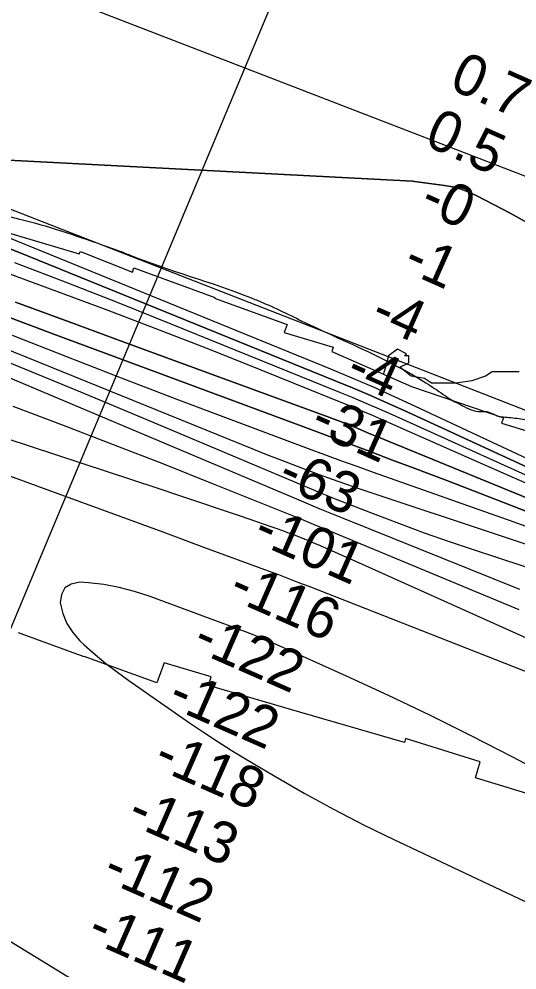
# Model space of a CAD drawing. Extents: x 3855477 to 3893699, y 299188 to 325115.
# Drawn here: x 3884195 to 3885003, y 318223 to 319765 of the extents above; entities that cross this region are included whole.
import ezdxf

# ---------------------------------------------------------------- set-up
doc = ezdxf.new("R2010")
doc.units = 0
for name, color, linetype in [('V-CHAN-NAID', 7, 'Continuous'), ('V-RIVR-EDGE', 7, 'Continuous'), ('V-RIVR-RANG', 7, 'Continuous'), ('V-RRAP-FSHR', 7, 'Continuous'), ('V-RRAP-RVMT', 7, 'Continuous'), ('V-TOPO-DPTH', 7, 'Continuous'), ('V-TOPO-MAJR', 7, 'Continuous'), ('V-TOPO-MINR', 7, 'Continuous'), ('V-TOPO-SHOR', 7, 'Continuous'), ('V-TOPO-WATR', 7, 'Continuous')]:
    doc.layers.add(name, color=color, linetype=linetype)

msp = doc.modelspace()

# ---------------------------------------------------------------- linework, layer by layer
at = {"layer": 'V-RIVR-EDGE'}
msp.add_spline([(3882913.1, 320040.1), (3882915.6, 320023.3), (3882920.8, 320004.6), (3882925.9, 319994.2), (3882938.6, 319980.2), (3882958.1, 319959.4), (3882969.6, 319947.1), (3882988.7, 319921.1), (3882997.8, 319910.3), (3883016.9, 319894.3), (3883040.8, 319875.1), (3883065.5, 319858.3), (3883074.2, 319851.2), (3883077, 319846.8), (3883076.2, 319838.4), (3883079.4, 319836), (3883089.7, 319829.6), (3883100.9, 319827.6), (3883118.4, 319827.1), (3883127.2, 319826.3), (3883136.7, 319823.5), (3883150.2, 319817.9), (3883163.8, 319815.5), (3883172.5, 319812.3), (3883186.9, 319803.4), (3883204, 319792.6), (3883220.3, 319786.6), (3883247, 319781), (3883267.7, 319771.8), (3883286.4, 319765.3), (3883334.2, 319752.1), (3883358.5, 319742.8), (3883374, 319734.8), (3883397.1, 319726.4), (3883413, 319725.2), (3883429.8, 319723.9), (3883441.3, 319723.1), (3883453.3, 319720.7), (3883466, 319713.1), (3883480, 319705.1), (3883489.9, 319704.3), (3883527.3, 319690.2), (3883553.2, 319677), (3883567.5, 319671.4), (3883604.2, 319655), (3883613.7, 319653.3), (3883624.5, 319652.9), (3883634.4, 319650.1), (3883661.5, 319638.5), (3883676.2, 319631.3), (3883689, 319621.7), (3883706.1, 319614.5), (3883729.2, 319605.6), (3883766.6, 319588.4), (3883795.7, 319578), (3883824, 319569.5), (3883888.4, 319543.1), (3883936.2, 319521.8), (3883952.9, 319515.8), (3884166, 319447.5), (3884193.5, 319441.1), (3884330.9, 319398.5), (3884355.6, 319389.7), (3884375.1, 319382), (3884570.2, 319313.4), (3884589.7, 319305.4), (3884662.9, 319270.9), (3884854.8, 319175.2), (3884883, 319156.4), (3884897.4, 319146.8), (3884909.7, 319140.4), (3884940, 319128.8), (3884943.1, 319128.8), (3884951.9, 319128.7), (3884958.3, 319127.1), (3884973.8, 319120.7), (3884981, 319119.9), (3884992.5, 319118.7), (3885018.8, 319115.4), (3885038.7, 319110.2), (3885055.5, 319103.8), (3885077.8, 319091), (3885091.3, 319083), (3885105.2, 319077.4), (3885120.8, 319072.5), (3885137.9, 319066.5), (3885153.8, 319061.7), (3885176.1, 319054.1), (3885192.4, 319047.2), (3885212.7, 319042), (3885236.6, 319036.4), (3885260.9, 319028.7), (3885280.8, 319023.5), (3885320.3, 319009.5), (3885333.4, 319006.6), (3885341.8, 319010.6), (3885349, 319010.6), (3885360.9, 319007.4), (3885367.3, 319002.2), (3885375.2, 318990.6), (3885390.7, 318976.6), (3885409.8, 318961), (3885442, 318941), (3885463.5, 318930.6), (3885519.6, 318891.4), (3885550.3, 318866.6), (3885563.4, 318858.2), (3885583.3, 318852.6), (3885601.2, 318845.8), (3885609.6, 318839.8), (3885620.7, 318828.2), (3885637.4, 318818.2), (3885654.5, 318811), (3885670.5, 318809.3), (3885686, 318808.9), (3885702.3, 318805.3), (3885731.8, 318796), (3885773.2, 318778.8), (3885814.6, 318765.5), (3885852.1, 318760.3), (3885861.3, 318759.8), (3885864.9, 318764.6), (3885869.6, 318765), (3885880.8, 318765), (3885903.1, 318760.9), (3885937.8, 318754.1), (3885959.3, 318753.2), (3885986, 318750), (3886007.5, 318748.7), (3886012.7, 318748.7), (3886021, 318743.5), (3886024.6, 318743.5), (3886037, 318744.3), (3886045.7, 318744.2), (3886058.5, 318742.6), (3886070, 318737.8), (3886082, 318736.6), (3886104.3, 318732.5), (3886127, 318728.5), (3886153.7, 318723.7), (3886184.8, 318716.8), (3886220.6, 318705.6), (3886238.1, 318702.3), (3886252.9, 318700.7), (3886283.5, 318690.3), (3886299.9, 318684.2), (3886315.4, 318684.2), (3886332.9, 318683.8), (3886350.5, 318679.3), (3886368, 318674.1), (3886377.5, 318674.9), (3886395.1, 318673.2), (3886413.4, 318672), (3886429.7, 318666.8), (3886442.5, 318658.4), (3886451.2, 318653.6), (3886461.2, 318649.6), (3886487.5, 318641.9), (3886521.7, 318631.9), (3886548.8, 318623), (3886589.4, 318610.6), (3886599.4, 318610.2), (3886610.5, 318606.2), (3886629.6, 318593.7), (3886640, 318584.2), (3886659.1, 318574.9), (3886680.6, 318563.7), (3886701.7, 318556.1), (3886720.4, 318549.3), (3886735.5, 318541.3), (3886747, 318538.1), (3886763, 318535.2), (3886783.3, 318525.6), (3886805.6, 318518.4), (3886818.3, 318514.8), (3886870.9, 318500.7), (3886884.8, 318500.7), (3886895.2, 318500.6), (3886902.4, 318496.2), (3886910.3, 318494.2), (3886931.8, 318488.6), (3886964.9, 318480.5), (3886991.2, 318474.1), (3887000, 318474.1), (3887005.5, 318476), (3887011.1, 318481.2), (3887013.9, 318481.6), (3887016.3, 318480.4), (3887017.5, 318474.8), (3887019.1, 318470.8), (3887027.4, 318468), (3887043.4, 318462.8), (3887054.5, 318458.4), (3887069.7, 318456), (3887077.2, 318454), (3887087.6, 318450.7), (3887101.9, 318446.7), (3887154.9, 318424.3), (3887167.6, 318420.7), (3887188.3, 318414.6), (3887203.4, 318407.4), (3887217.4, 318402.2), (3887228.1, 318399.4), (3887240.1, 318394.2), (3887254.8, 318385.4), (3887275.5, 318376.5), (3887283.1, 318370.5), (3887288.6, 318366.2), (3887293.8, 318366.1), (3887302.6, 318364.5), (3887320.9, 318356.1), (3887334.8, 318348.9), (3887347.6, 318344.9), (3887367.1, 318337.7), (3887387.4, 318324.9), (3887405.7, 318317.6), (3887416, 318315.6), (3887424, 318315.2), (3887432.4, 318310.4), (3887439.9, 318306), (3887457.8, 318300.4), (3887483.7, 318289.5), (3887497.3, 318286.3), (3887518, 318277.1), (3887536.3, 318269.1), (3887554.6, 318263.5), (3887566.9, 318261), (3887592, 318252.6), (3887630.7, 318239.8), (3887658.9, 318229.7), (3887684.8, 318222.5), (3887705.9, 318216.9), (3887729.4, 318208.8), (3887756.1, 318199.6), (3887774.8, 318192), (3887794.3, 318184), (3887813.4, 318177.9), (3887834.5, 318168.7), (3887845.3, 318163.1), (3887852, 318156.7), (3887853.6, 318153.1), (3887859.2, 318148.3), (3887867.5, 318142.7), (3887873.9, 318140.7), (3887888.7, 318136.3), (3887904.2, 318132.7), (3887912.9, 318129.1), (3887924.5, 318126.7), (3887934.1, 318127), (3887939.2, 318126.6), (3887957.6, 318119.8), (3887971.5, 318115.8), (3887987.4, 318111.4), (3888004.9, 318104.9), (3888020.5, 318101.7), (3888032.4, 318098.5), (3888062.3, 318083.3), (3888089.4, 318070.8), (3888114.8, 318059.2), (3888138.3, 318051.2), (3888172.2, 318040.4), (3888205.2, 318029.1), (3888225.5, 318024.3), (3888240.7, 318017.9), (3888261, 318005.5), (3888270.5, 317999.1), (3888283.2, 317993.1), (3888296.8, 317985.8), (3888310.7, 317981.8), (3888328.2, 317977), (3888351.3, 317970.6), (3888385.2, 317962.9), (3888403.9, 317956.9), (3888426.2, 317947.7), (3888456.9, 317934.4), (3888480.3, 317921.6), (3888501, 317912.8), (3888524.5, 317903.6), (3888535.7, 317900.4), (3888548.8, 317894.4), (3888572.7, 317886.7), (3888589.4, 317880.3), (3888622.1, 317867.9), (3888643.6, 317858.7), (3888662.7, 317846.7), (3888675, 317839.8), (3888693.7, 317831.8), (3888718.4, 317821.4), (3888732.8, 317816.6), (3888741.1, 317810.6), (3888752.3, 317808.2), (3888769.4, 317803.3), (3888782.9, 317796.9), (3888796.1, 317787.3), (3888809.2, 317778.1), (3888821.5, 317772.1), (3888833.9, 317768.9), (3888876.1, 317752.5), (3888901.6, 317743.6), (3888917.9, 317736.4), (3888936.2, 317728.4), (3888954.9, 317717.2), (3888975.6, 317709.2), (3888995.9, 317704.3), (3889006.7, 317698.7), (3889030.1, 317685.9), (3889058.4, 317669.5), (3889086.7, 317654.7), (3889114.5, 317640.7), (3889137.6, 317630.7), (3889158.3, 317621.4), (3889182.2, 317611.8), (3889201.3, 317602.6), (3889223.2, 317589.8), (3889248.7, 317581.4), (3889267, 317574.9), (3889284.9, 317567.3), (3889318.7, 317550.5), (3889342.2, 317543.7), (3889366.5, 317536), (3889375.3, 317532.8), (3889379.3, 317530), (3889383.6, 317525.2), (3889392.8, 317522), (3889413.1, 317513.6), (3889433.8, 317506.8), (3889450.9, 317498), (3889480.8, 317482), (3889501.1, 317472.7), (3889535.7, 317462.3), (3889554.4, 317453.1), (3889589.1, 317435.9), (3889622.9, 317417), (3889642, 317409.8), (3889673, 317391.8), (3889721.6, 317364.6), (3889737.1, 317353.8), (3889772.5, 317333), (3889784.9, 317326.2), (3889810.7, 317308.2), (3889827.9, 317302.6), (3889858.1, 317286.5), (3889880, 317274.5), (3889894.7, 317269.3), (3889918.2, 317253.7), (3889950, 317230.1), (3889967.5, 317212.9), (3889983, 317195.8), (3890012.1, 317173.8), (3890106, 317108.6), (3890125.4, 317093.8), (3890144.9, 317082.6), (3890167.6, 317075), (3890186.3, 317064.9), (3890221.8, 317046.9), (3890258, 317025.3), (3890331.2, 316987.7), (3890369.8, 316967.6), (3890390.9, 316957.6), (3890407.6, 316945.6), (3890422.7, 316932), (3890429.5, 316927.2), (3890449, 316914), (3890471.7, 316903.6), (3890490, 316896.4), (3890500, 316888), (3890521, 316869.2), (3890535, 316861.6), (3890551.3, 316852.8), (3890573.2, 316840), (3890585.9, 316827.2), (3890608.2, 316813.6), (3890639.2, 316793.6), (3890667.5, 316774.4), (3890678.6, 316764.4), (3890688.5, 316754.4), (3890700.9, 316746.8), (3890712.8, 316743.2), (3890739.5, 316735.2), (3890774.5, 316714.8), (3890820.3, 316686.8), (3890859.3, 316660.8), (3890897.1, 316634.8), (3890934.9, 316609.6), (3890937.7, 316609.6), (3890950.8, 316605.9), (3890969.5, 316592.3), (3890995.4, 316573.5), (3891054.6, 316535.1), (3891075.7, 316526.3), (3891110.8, 316503.1), (3891142.2, 316482.7), (3891182.8, 316458.7), (3891207, 316441.9), (3891221.8, 316435.9), (3891228.9, 316432.3), (3891244.9, 316421.9), (3891276.7, 316396.3), (3891289, 316391.1), (3891298.2, 316384.7), (3891322.8, 316368.3), (3891339.9, 316353.9), (3891357.1, 316344.7), (3891370.6, 316337.1), (3891398.4, 316318.3), (3891409.8, 316310.6)], degree=3, dxfattribs=at)
at = {"layer": 'V-RIVR-RANG'}
msp.add_line((3884619.5, 319825.6), (3884102.3, 318589.4), dxfattribs=at)
at = {"layer": 'V-RRAP-FSHR'}
msp.add_lwpolyline([(3881565, 320168.5), (3882291, 320136.7), (3882577.5, 320103.1), (3882856.7, 320036.3), (3883056, 319933.6), (3883261.5, 319808.5), (3883906.1, 319563.5), (3885130.1, 319086.4), (3885457.8, 318941.6), (3885790.9, 318826.8), (3886046.5, 318776.2), (3886299.6, 318727.1), (3886656.2, 318620.3), (3887457.7, 318350.3), (3888209.1, 318088.4), (3889125.1, 317701.5), (3889947.7, 317302.4), (3889966.7, 317265)], dxfattribs=at)
at = {"layer": 'V-RRAP-RVMT'}
for p, q in [((3884172.1, 319420.1), (3884292.4, 319384)), ((3884292.4, 319384), (3884294.4, 319387.8)), ((3884294.4, 319387.8), (3884378.6, 319354.8)), ((3884378.6, 319354.8), (3884381, 319361.5)), ((3884381, 319361.5), (3884512.6, 319313.6)), ((3884512.6, 319313.6), (3884512.1, 319312.3)), ((3884512.1, 319312.3), (3884629.5, 319269.5)), ((3884629.5, 319269.5), (3884625, 319257)), ((3884625, 319257), (3884704.2, 319232.8)), ((3884704.2, 319232.8), (3884702.3, 319225.8)), ((3884702.3, 319225.8), (3884831.3, 319169.2)), ((3884831.3, 319169.2), (3884980.7, 319118.2)), ((3884980.7, 319118.2), (3884977.8, 319110)), ((3884977.8, 319110), (3885112.5, 319068)), ((3884300.4, 318731), (3884193.9, 318769.8)), ((3884300.6, 318731.6), (3884300.4, 318731)), ((3884418.1, 318688.7), (3884300.6, 318731.6)), ((3884430, 318721.4), (3884418.1, 318688.7)), ((3884506.3, 318698.5), (3884430, 318721.4)), ((3884502, 318684.7), (3884506.3, 318698.5)), ((3884650.1, 318641.2), (3884502, 318684.7)), ((3884820.1, 318591.9), (3884650.1, 318641.2)), ((3884822, 318598.4), (3884820.1, 318591.9)), ((3884943, 318560.7), (3884822, 318598.4)), ((3884935.4, 318534.7), (3884943, 318560.7)), ((3885083.9, 318489.4), (3884935.4, 318534.7))]:
    msp.add_line(p, q, dxfattribs=at)
at = {"layer": 'V-TOPO-DPTH'}
for points in [[(3883113, 320244.4), (3887109.5, 318702.7)], [(3884010.4, 319545), (3884833, 319501.9), (3884836.6, 319501.6), (3884884.9, 319495.2), (3884898.5, 319492.6), (3884911.9, 319489.1), (3884924.8, 319484.3), (3884937.4, 319478.5), (3884991.4, 319450), (3885030.5, 319428.7)], [(3885030.5, 319428.7), (3884991.4, 319450), (3884937.4, 319478.5), (3884924.8, 319484.3), (3884911.9, 319489.1), (3884898.5, 319492.6), (3884884.9, 319495.2), (3884836.6, 319501.6), (3884833, 319501.9), (3884010.4, 319545)], [(3885075.4, 318987.1), (3884998.4, 319020.6), (3884921.4, 319054.4), (3884781.6, 319116.3), (3884767, 319122.6), (3884752.4, 319128.9), (3884737.7, 319135), (3884723, 319141), (3884587.7, 319195.6), (3884505.2, 319228.4), (3884422.4, 319260.7), (3884339.4, 319292.3), (3884256.2, 319323.4), (3883958.5, 319433)], [(3885075.4, 318987.1), (3884998.4, 319020.6), (3884921.4, 319054.4), (3884781.6, 319116.3), (3884767, 319122.6), (3884752.4, 319128.9), (3884737.7, 319135), (3884723, 319141), (3884587.7, 319195.6), (3884505.2, 319228.4), (3884422.4, 319260.7), (3884339.4, 319292.3), (3884256.2, 319323.4), (3883958.5, 319433)], [(3884164, 319398.9), (3884208.5, 319381.1), (3884707.9, 319178.5), (3884736, 319166.8), (3884763.9, 319155), (3884791.7, 319142.7), (3884819.4, 319130.2), (3885239.9, 318936.8)], [(3885356.7, 318884.9), (3885340.7, 318891.8), (3885315.4, 318902.9), (3885290.2, 318914), (3885265, 318925.4), (3885239.9, 318936.8), (3884819.4, 319130.2), (3884791.7, 319142.7), (3884763.9, 319155), (3884736, 319166.8), (3884707.9, 319178.5), (3884208.5, 319381.1), (3884164, 319398.9)], [(3884189.2, 319305.8), (3884276.3, 319273.8), (3884363.4, 319241.8), (3884450.5, 319209.8), (3884537.6, 319177.9), (3884697.3, 319119.5), (3884704.6, 319116.8), (3884711.9, 319114.1), (3884719.1, 319111.3), (3884726.4, 319108.4), (3884738.2, 319103.7), (3884739.5, 319103.2), (3884743.4, 319101.5), (3884759.2, 319094.9), (3884768.4, 319091), (3884777.7, 319087.2), (3884786.9, 319083.4), (3884796.1, 319079.6), (3885340.5, 318856.7)], [(3885340.5, 318856.7), (3884796.1, 319079.6), (3884786.9, 319083.4), (3884777.7, 319087.2), (3884768.4, 319091), (3884759.2, 319094.9), (3884743.4, 319101.5), (3884739.5, 319103.2), (3884738.2, 319103.7), (3884726.4, 319108.4), (3884719.1, 319111.3), (3884711.9, 319114.1), (3884704.6, 319116.8), (3884697.3, 319119.5), (3884537.6, 319177.9), (3884450.5, 319209.8), (3884363.4, 319241.8), (3884276.3, 319273.8), (3884189.2, 319305.8)], [(3884137.5, 319296.7), (3884196.5, 319274.4), (3884255.6, 319252.4), (3884659.5, 319102.5), (3884694.4, 319089.6), (3884729.3, 319076.6), (3884764.2, 319063.6), (3884799, 319050.5), (3884835.6, 319036.8), (3884888.7, 319016.7), (3884941.7, 318996.5), (3884994.6, 318975.9), (3885047.4, 318955.1)], [(3885047.4, 318955.1), (3884994.6, 318975.9), (3884941.7, 318996.5), (3884888.7, 319016.7), (3884835.6, 319036.8), (3884799, 319050.5), (3884764.2, 319063.6), (3884729.3, 319076.6), (3884694.4, 319089.6), (3884659.5, 319102.5), (3884255.6, 319252.4), (3884196.5, 319274.4), (3884137.5, 319296.7)]]:
    msp.add_lwpolyline(points, dxfattribs=at)
at = {"layer": 'V-TOPO-MAJR'}
for points in [[(3885058.1, 318927.8), (3884996.4, 318949.9), (3884769.9, 319029.9), (3884743.5, 319039.4), (3884717, 319048.9), (3884690.7, 319058.6), (3884664.3, 319068.3), (3884538.8, 319115.3), (3884449.8, 319148.8), (3884361, 319182.8), (3884272.3, 319217.3), (3884183.9, 319252.1)], [(3884488, 318981.2), (3884454.2, 318992.4), (3884420.3, 319003.6), (3884091.3, 319112)], [(3885230.2, 318666.4), (3884730.4, 318890.3), (3884718.8, 318895.5), (3884707.2, 318900.6), (3884695.5, 318905.7), (3884683.8, 318910.7), (3884664, 318919.1), (3884662.2, 318919.9), (3884658.6, 318921.4), (3884656.8, 318922.1), (3884641.7, 318928.1), (3884632.3, 318931.7), (3884622.9, 318935.2), (3884613.4, 318938.6), (3884603.9, 318941.9), (3884555.5, 318958.4), (3884521.7, 318969.8), (3884488, 318981.2)]]:
    msp.add_lwpolyline(points, dxfattribs=at)
at = {"layer": 'V-TOPO-MINR'}
for points in [[(3885377.1, 318885), (3884838.2, 319137), (3884804, 319152.7), (3884769.7, 319168), (3884735.1, 319182.8), (3884700.4, 319197.2), (3883969.2, 319494.8)], [(3885075.4, 318987.1), (3884998.4, 319020.6), (3884921.4, 319054.4), (3884781.6, 319116.3), (3884767, 319122.6), (3884752.4, 319128.9), (3884737.7, 319135), (3884723, 319141), (3884587.7, 319195.6), (3884505.2, 319228.4), (3884422.4, 319260.7), (3884339.4, 319292.3), (3884256.2, 319323.4), (3883958.5, 319433)], [(3885239.9, 318936.8), (3884819.4, 319130.2), (3884791.7, 319142.7), (3884763.9, 319155), (3884736, 319166.8), (3884707.9, 319178.5), (3884208.5, 319381.1), (3884164, 319398.9)], [(3885090, 318992.6), (3884800.5, 319123.3), (3884779.4, 319132.7), (3884758.2, 319141.9), (3884736.8, 319150.9), (3884715.4, 319159.7), (3884441.7, 319270.4), (3884357.3, 319304.1), (3884272.7, 319337.3), (3884187.7, 319369.8)], [(3885226.6, 318844.1), (3884746.6, 319003.5), (3884725, 319010.8), (3884703.5, 319018.3), (3884682.1, 319026), (3884660.7, 319034), (3884639.5, 319042.1), (3884618.2, 319050.3), (3884597, 319058.7), (3884575.9, 319067.2), (3883913.4, 319335.1)], [(3885340.5, 318856.7), (3884796.1, 319079.6), (3884786.9, 319083.4), (3884777.7, 319087.2), (3884768.4, 319091), (3884759.2, 319094.9), (3884743.4, 319101.5), (3884739.5, 319103.2), (3884738.2, 319103.7), (3884726.4, 319108.4), (3884719.1, 319111.3), (3884711.9, 319114.1), (3884704.6, 319116.8), (3884697.3, 319119.5), (3884537.6, 319177.9), (3884450.5, 319209.8), (3884363.4, 319241.8), (3884276.3, 319273.8), (3884189.2, 319305.8)], [(3885047.4, 318955.1), (3884994.6, 318975.9), (3884941.7, 318996.5), (3884888.7, 319016.7), (3884835.6, 319036.8), (3884799, 319050.5), (3884764.2, 319063.6), (3884729.3, 319076.6), (3884694.4, 319089.6), (3884659.5, 319102.5), (3884255.6, 319252.4), (3884196.5, 319274.4), (3884137.5, 319296.7)], [(3883999.5, 319258.8), (3884644.7, 318986.9), (3884663.7, 318979), (3884682.7, 318971.1), (3884701.7, 318963.3), (3884720.8, 318955.6), (3885007, 318840.5)], [(3885325.2, 318775.2), (3884934, 318903.7), (3884893.3, 318917.4), (3884852.8, 318931.6), (3884812.5, 318946.4), (3884772.4, 318961.7), (3884708.3, 318986.7), (3884700.3, 318989.8), (3884692.4, 318993), (3884684.5, 318996.3), (3884676.6, 318999.6), (3884493.7, 319076.8), (3884394.3, 319118.5), (3884294.8, 319160), (3884195.1, 319201), (3884095.3, 319241.8)], [(3885240.7, 318619.3), (3884665.2, 318844.9), (3884648.9, 318851.2), (3884632.5, 318857.5), (3884616.1, 318863.7), (3884599.7, 318869.8), (3884496.4, 318907.9), (3884428.4, 318932.9), (3884360.3, 318957.9), (3884292.1, 318982.8), (3884224, 319007.7), (3883880.9, 319132.8)], [(3884184.8, 319137.4), (3884266.3, 319106.6), (3884347.7, 319075.4), (3884428.9, 319043.6), (3884509.9, 319011.4), (3884642, 318958.4), (3884656.9, 318952.4), (3884671.7, 318946.3), (3884686.6, 318940.2), (3884701.4, 318934.1), (3885005.8, 318807.6)], [(3882272.6, 318917), (3882342.3, 318903.3), (3882412.1, 318889.5), (3882481.8, 318875.7), (3882864.8, 318799.7), (3882886.3, 318795.4), (3882907.8, 318791.1), (3882929.2, 318786.7), (3882950.6, 318782.3), (3883055.7, 318760.5), (3883129.5, 318744.4), (3883203.1, 318727.2), (3883276.3, 318708.5), (3883349.2, 318688.8), (3883556.3, 318630.5), (3883579.1, 318623.4), (3883601.5, 318615.6), (3883623.5, 318606.7), (3883645.2, 318597), (3884299.2, 318197)], [(3884589.8, 318760.8), (3884576, 318766.3), (3884562.2, 318771.5), (3884406.1, 318829.3), (3884381.9, 318837.1), (3884357.4, 318843.6), (3884332.5, 318848), (3884307.2, 318851), (3884293.1, 318852.1), (3884279.5, 318849), (3884269.2, 318842.9), (3884263.7, 318832.2), (3884261.4, 318818.5), (3884265.7, 318801.1), (3884272.2, 318784.9), (3884281.8, 318770.3), (3884293.6, 318756.8), (3884300.6, 318750.4), (3884318, 318735), (3884335.8, 318720.1), (3884354.2, 318706), (3884373, 318692.4), (3884471.5, 318624.1), (3884493.8, 318609), (3884516.3, 318594.2), (3884539.1, 318579.9), (3884562.1, 318565.9), (3884609.9, 318537.5), (3884657.3, 318510.2), (3884705.2, 318483.9), (3884753.8, 318458.9), (3884802.9, 318434.9), (3885072.3, 318307.9)], [(3885165.8, 318479), (3884994.8, 318568.8), (3884928.3, 318603), (3884861.5, 318636.3), (3884794, 318668.5), (3884726.2, 318699.8), (3884617, 318749.1), (3884603.4, 318755), (3884589.8, 318760.8)]]:
    msp.add_lwpolyline(points, dxfattribs=at)
at = {"layer": 'V-TOPO-SHOR'}
msp.add_lwpolyline([(3885006.4, 319193.1), (3884977.2, 319193.1), (3884962.5, 319193.1), (3884951.6, 319185.8), (3884929.6, 319178.5), (3884904, 319174.8), (3884882.1, 319174.8), (3884863.8, 319174.8), (3884852.8, 319182.1), (3884830.9, 319185.8), (3884812.6, 319200.4), (3884827.2, 319207.7), (3884827.2, 319218.7), (3884819.9, 319218.7), (3884823.6, 319222.4), (3884808.9, 319229.7), (3884794.3, 319218.7), (3884790.6, 319204.1), (3884785.7, 319188.3)], dxfattribs=at)
at = {"layer": 'V-TOPO-WATR'}
msp.add_lwpolyline([(3885030.5, 319428.7), (3884991.4, 319450), (3884937.4, 319478.5), (3884924.8, 319484.3), (3884911.9, 319489.1), (3884898.5, 319492.6), (3884884.9, 319495.2), (3884836.6, 319501.6), (3884833, 319501.9), (3884010.4, 319545)], dxfattribs=at)

# ---------------------------------------------------------------- texts
at = {"layer": 'V-CHAN-NAID'}
msp.add_text('BOOTHVILLE INTAKE (18.7)', height=100, rotation=65.7461, dxfattribs=at).set_placement((3884796.4, 316884.8))
at = {"layer": 'V-RIVR-RANG'}
for s, rotation, p in [('0.7', 336.0183, (3884890.4, 319653)), ('0.5', 336.0183, (3884850, 319561.5)), ('-0', 336.0183, (3884841.9, 319455.7)), ('-1', 336.0183, (3884815, 319358.2)), ('-4', 336.0183, (3884762, 319272.3)), ('-4', 336.0183, (3884721.6, 319180.8)), ('-31', 336.0183, (3884663.9, 319097.1)), ('-63', 336.3046, (3884611.1, 319010.6)), ('-101', 336.3046, (3884571.4, 318918.9)), ('-116', 336.3046, (3884531.8, 318827.1)), ('-122', 336.3046, (3884473.5, 318743.4)), ('-122', 336.3046, (3884433.1, 318652)), ('-118', 336.3046, (3884410, 318552.9)), ('-113', 336.3046, (3884367.2, 318462.5)), ('-112', 336.3046, (3884327.3, 318370.8)), ('-111', 336.3046, (3884302.1, 318272.6))]:
    msp.add_text(s, height=67, rotation=rotation, dxfattribs=at).set_placement(p)

doc.saveas('drawing.dxf')
